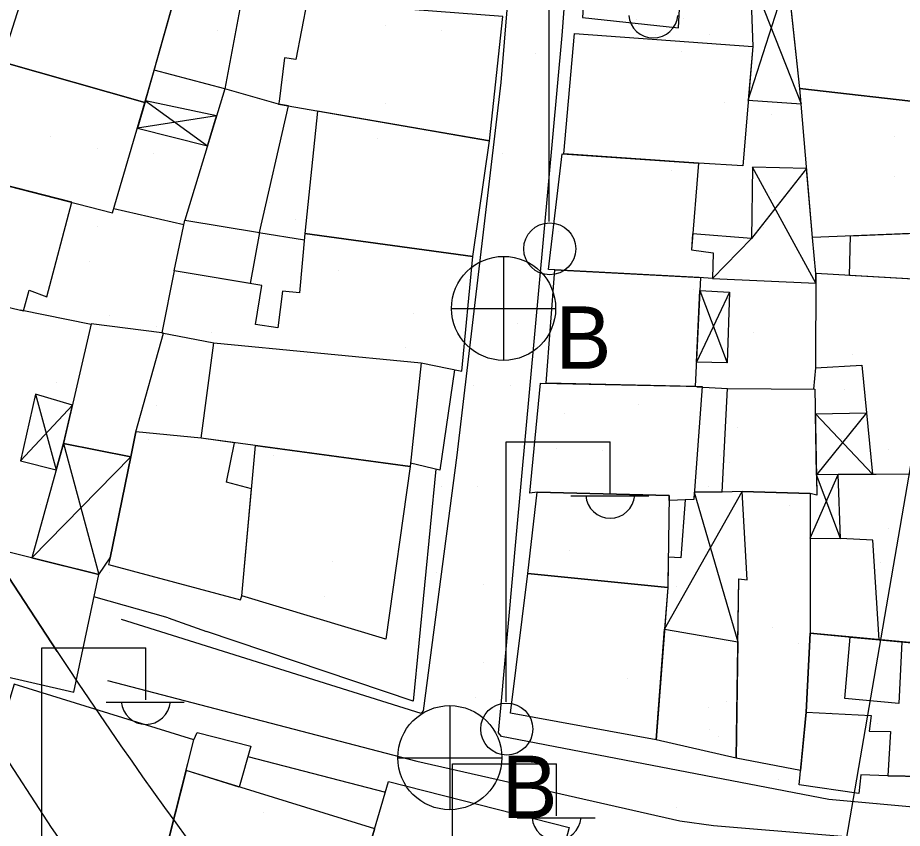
# Model space of a CAD drawing. Extents: x 417997 to 421451, y 4451742 to 4455216.
# Drawn here: x 420312.6 to 420372.1, y 4452281.5 to 4452336 of the extents above; entities that cross this region are included whole.
import ezdxf

# ---------------------------------------------------------------- set-up
doc = ezdxf.new("R2010")
doc.units = 0
for name, color, linetype in [('ADAKENARI', 7, 'Continuous'), ('B_Kapi', 7, 'Continuous'), ('B_Mesken', 7, 'Continuous'), ('B_Sundurma', 7, 'Continuous'), ('B_Teras', 7, 'Continuous'), ('Default', 7, 'Continuous'), ('KALDIRIM', 7, 'Continuous'), ('PL_AYA_PARK_DINLENME', 7, 'Continuous'), ('S_Elektrik_Diregi', 7, 'Continuous'), ('S_Rogar_Kapagi_Buski', 7, 'Continuous'), ('Sinir_Duvar_tek_tarafa_ait', 7, 'Continuous'), ('SN_3_DERECE_KAYNAK_KORUMA', 7, 'Continuous'), ('TR_PARKALANI', 7, 'Continuous'), ('Yol_Sose', 7, 'Continuous')]:
    doc.layers.add(name, color=color, linetype=linetype)

# ---------------------------------------------------------------- blocks, each defined once
blk = doc.blocks.new('POINT_DISPLAY')
at = {"layer": 'Default'}
blk.add_line((0, 0), (0, 0), dxfattribs=at)

msp = doc.modelspace()

# ---------------------------------------------------------------- linework, layer by layer
at = {"layer": 'ADAKENARI'}
msp.add_line((420315.273, 4452293.389), (420275.852, 4452353.52), dxfattribs=at)
msp.add_line((420315.273, 4452293.389), (420275.852, 4452353.52), dxfattribs=at)
msp.add_arc((420556.127, 4452451.293), 288, 213.24879, 229.4469, dxfattribs=at)
msp.add_arc((420556.127, 4452451.293), 288, 213.24879, 229.4469, dxfattribs=at)
at = {"layer": 'B_Kapi'}
msp.add_line((420322.725, 4452295.655), (420325.303, 4452294.743), dxfattribs=at)
at = {"layer": 'B_Mesken'}
for points in [[(420372.817, 4452342.012), (420373.032, 4452341.956), (420374.243, 4452330.254), (420365.218, 4452331.271), (420364.05, 4452342.104), (420364.043, 4452342.169), (420363.807, 4452344.365), (420372.559, 4452342.079)], [(420351.012, 4452342.242), (420350.596, 4452336.051), (420357.048, 4452335.37), (420357.416, 4452342.174), (420357.419, 4452342.239), (420357.445, 4452342.727), (420351.089, 4452343.385), (420351.017, 4452342.307)], [(420309.356, 4452342.068), (420307.123, 4452334.31), (420311.539, 4452333.084), (420321.167, 4452330.341), (420321.781, 4452332.507), (420323.389, 4452338.178), (420320.549, 4452338.901), (420313.922, 4452340.588)], [(420327.692, 4452337.371), (420326.538, 4452331.258), (420321.781, 4452332.507), (420323.389, 4452338.178)], [(420332.069, 4452337.181), (420331.322, 4452333.241), (420330.555, 4452333.348), (420330.193, 4452330.414), (420330.147, 4452330.223), (420344.352, 4452327.757), (420345.233, 4452336.132), (420336.058, 4452336.819)], [(420350.059, 4452334.976), (420362.05, 4452334.116), (420361.374, 4452326.069), (420358.395, 4452326.253), (420349.332, 4452326.881)], [(420307.123, 4452334.31), (420305.022, 4452326.508), (420318.987, 4452322.925), (420321.167, 4452330.341), (420311.539, 4452333.084)], [(420328.874, 4452321.592), (420330.831, 4452330.104), (420330.147, 4452330.223), (420326.538, 4452331.258), (420323.852, 4452322.426)], [(420375.982, 4452321.669), (420366.064, 4452321.26), (420365.218, 4452331.271), (420374.243, 4452330.254)], [(420332.784, 4452329.765), (420331.93, 4452321.513), (420343.222, 4452319.971), (420344.352, 4452327.757)], [(420301.087, 4452319.11), (420312.989, 4452316.312), (420313.37, 4452317.722), (420314.565, 4452317.27), (420316.239, 4452323.63), (420305.022, 4452326.508), (420303.092, 4452326.872)], [(420349.233, 4452326.887), (420358.395, 4452326.253), (420357.92, 4452320.427), (420359.389, 4452320.233), (420359.342, 4452318.488), (420358.451, 4452318.562), (420348.315, 4452319.099)], [(420323.125, 4452319.021), (420323.852, 4452322.426), (420328.874, 4452321.592), (420328.237, 4452318.155)], [(420331.93, 4452321.513), (420331.567, 4452317.537), (420330.42, 4452317.64), (420330.096, 4452315.178), (420328.608, 4452315.39), (420329.034, 4452318.021), (420323.125, 4452319.021), (420322.313, 4452314.832), (420325.797, 4452314.169), (420339.755, 4452312.812), (420342.477, 4452312.263), (420343.222, 4452319.971)], [(420375.299, 4452321.641), (420375.969, 4452318.279), (420368.561, 4452318.694), (420368.62, 4452321.365)], [(420348.15, 4452311.451), (420348.727, 4452319.077), (420358.533, 4452318.555), (420358.185, 4452311.236)], [(420366.288, 4452318.822), (420366.261, 4452312.492), (420369.385, 4452312.661), (420370.094, 4452305.33), (420378.074, 4452305.391), (420376.382, 4452318.256)], [(420317.552, 4452315.435), (420315.685, 4452307.394), (420320.213, 4452306.502), (420320.555, 4452308.186), (420322.411, 4452314.814), (420322.313, 4452314.832)], [(420339.755, 4452312.812), (420339.008, 4452305.846), (420324.955, 4452307.747), (420325.797, 4452314.169)], [(420347.55, 4452304.12), (420347.048, 4452304.058), (420347.78, 4452311.459), (420358.651, 4452311.226), (420358.076, 4452303.63), (420356.43, 4452303.563), (420356.435, 4452303.885)], [(420360.346, 4452311.095), (420366.229, 4452311.059), (420366.366, 4452303.923), (420365.908, 4452304.033), (420361.348, 4452304.155), (420359.983, 4452304.112)], [(420324.955, 4452307.747), (420320.552, 4452308.172), (420320.213, 4452306.502), (420318.831, 4452299.697), (420318.719, 4452299.244), (420327.598, 4452296.88), (420327.693, 4452297.141), (420328.336, 4452304.338), (420326.642, 4452304.8), (420327.187, 4452307.445), (420324.955, 4452307.747)], [(420337.362, 4452294.232), (420327.693, 4452297.141), (420328.597, 4452307.254), (420339.008, 4452305.846)], [(420367.793, 4452305.312), (420378.074, 4452305.391), (420379.135, 4452293.542), (420378.356, 4452293.456), (420370.558, 4452294.19), (420370.116, 4452300.896), (420367.948, 4452301.001)], [(420347.55, 4452304.12), (420356.435, 4452303.885), (420356.336, 4452297.715), (420346.914, 4452298.651)], [(420361.348, 4452304.155), (420365.908, 4452304.033), (420365.912, 4452294.627), (420365.652, 4452289.325), (420365.266, 4452285.401), (420360.928, 4452286.233), (420361.116, 4452298.283), (420361.677, 4452298.222)], [(420316.383, 4452290.667), (420318.067, 4452298.586), (420296.978, 4452303.798), (420294.919, 4452295.605)], [(420356.336, 4452297.715), (420355.557, 4452287.455), (420345.759, 4452289.241), (420346.914, 4452298.651)], [(420356.123, 4452294.908), (420361.05, 4452294.06), (420360.928, 4452286.233), (420355.557, 4452287.455)], [(420365.17, 4452284.421), (420365.652, 4452289.325), (420365.912, 4452294.627), (420370.558, 4452294.19), (420378.356, 4452293.456), (420378.134, 4452289.142), (420379.241, 4452289.195), (420378.761, 4452283.727), (420373.553, 4452284.456), (420373.495, 4452284.982), (420371.132, 4452285.037), (420369.309, 4452285.109), (420369.183, 4452283.852)], [(420312.373, 4452291.21), (420308.968, 4452279.922), (420321.611, 4452276.216), (420324.457, 4452287.449)], [(420328.288, 4452287.025), (420327.5, 4452284.282), (420323.934, 4452285.383), (420324.457, 4452287.449), (420324.683, 4452287.957)], [(420336.622, 4452281.467), (420323.934, 4452285.383), (420321.699, 4452276.565), (420334.089, 4452272.852)], [(420349.69, 4452281.561), (420346.534, 4452269.501), (420333.964, 4452272.427), (420337.559, 4452284.656)]]:
    msp.add_lwpolyline(points, close=True, dxfattribs=at)
at = {"layer": 'B_Sundurma'}
for p, q in [((420361.747, 4452330.505), (420364.403, 4452338.832)), ((420361.868, 4452338.94), (420365.304, 4452330.257)), ((420321.198, 4452330.449), (420325.37, 4452327.417)), ((420325.987, 4452329.445), (420320.658, 4452328.61)), ((420366.286, 4452318.193), (420362.041, 4452325.987)), ((420365.673, 4452325.893), (420361.975, 4452321.191)), ((420361.975, 4452321.191), (420359.342, 4452318.488)), ((420358.492, 4452317.683), (420360.32, 4452312.822)), ((420360.481, 4452317.582), (420358.263, 4452312.873)), ((420313.814, 4452310.711), (420315.193, 4452305.62)), ((420312.794, 4452306.237), (420316.283, 4452309.971)), ((420366.261, 4452309.383), (420370.094, 4452305.33)), ((420369.695, 4452309.461), (420366.34, 4452305.281)), ((420315.685, 4452307.394), (420318.067, 4452298.586)), ((420313.553, 4452299.702), (420320.213, 4452306.502)), ((420365.909, 4452301.027), (420367.793, 4452305.312)), ((420367.948, 4452301.001), (420366.34, 4452305.281)), ((420356.123, 4452294.908), (420361.348, 4452304.155)), ((420358.113, 4452304.11), (420361.05, 4452294.06))]:
    msp.add_line(p, q, dxfattribs=at)
for points in [[(420361.868, 4452338.94), (420362.05, 4452334.116), (420361.747, 4452330.505), (420365.304, 4452330.257), (420365.218, 4452331.271), (420364.403, 4452338.832)], [(420325.987, 4452329.445), (420321.198, 4452330.449), (420320.658, 4452328.61), (420325.37, 4452327.417)], [(420362.041, 4452325.987), (420361.975, 4452321.191), (420358.007, 4452321.497), (420357.92, 4452320.427), (420359.389, 4452320.233), (420359.342, 4452318.488), (420366.286, 4452318.193), (420366.288, 4452318.822), (420366.064, 4452321.26), (420365.673, 4452325.893)], [(420358.492, 4452317.683), (420360.481, 4452317.582), (420360.32, 4452312.822), (420358.263, 4452312.873)], [(420313.814, 4452310.711), (420312.794, 4452306.237), (420315.193, 4452305.62), (420315.685, 4452307.394), (420316.283, 4452309.971)], [(420366.261, 4452309.383), (420369.695, 4452309.461), (420370.094, 4452305.33), (420367.793, 4452305.312), (420366.34, 4452305.281)], [(420315.685, 4452307.394), (420313.553, 4452299.702), (420318.067, 4452298.586), (420318.831, 4452299.697), (420320.213, 4452306.502)], [(420365.909, 4452301.027), (420367.948, 4452301.001), (420367.793, 4452305.312), (420366.34, 4452305.281), (420366.366, 4452303.923), (420365.908, 4452304.033)], [(420359.983, 4452304.112), (420358.113, 4452304.11), (420358.076, 4452303.63), (420357.498, 4452303.606), (420357.207, 4452299.692), (420356.369, 4452299.738), (420356.336, 4452297.715), (420356.123, 4452294.908), (420361.05, 4452294.06), (420361.116, 4452298.283), (420361.677, 4452298.222), (420361.348, 4452304.155)]]:
    msp.add_lwpolyline(points, close=True, dxfattribs=at)
at = {"layer": 'B_Teras'}
for points in [[(420323.389, 4452338.178), (420321.167, 4452330.341), (420311.539, 4452333.084), (420313.922, 4452340.588)], [(420365.912, 4452294.627), (420365.652, 4452289.325), (420370.006, 4452289.094), (420369.888, 4452288.033), (420371.323, 4452288.015), (420371.132, 4452285.037), (420373.495, 4452284.982), (420373.553, 4452284.456), (420378.761, 4452283.727), (420379.241, 4452289.195), (420378.134, 4452289.142), (420378.356, 4452293.456)], [(420372.081, 4452294.046), (420371.865, 4452289.906), (420368.252, 4452290.243), (420368.604, 4452294.373)]]:
    msp.add_lwpolyline(points, close=True, dxfattribs=at)
at = {"layer": 'KALDIRIM'}
msp.add_line((420308.096, 4452291.97), (420314.851, 4452281.555), dxfattribs=at)
msp.add_line((420308.096, 4452291.97), (420314.851, 4452281.555), dxfattribs=at)
msp.add_arc((420556.127, 4452451.293), 295, 215.12639, 227.85001, dxfattribs=at)
msp.add_arc((420556.127, 4452451.293), 295, 215.12639, 227.85001, dxfattribs=at)
at = {"layer": 'PL_AYA_PARK_DINLENME'}
msp.add_line((420275.852, 4452353.52), (420315.273, 4452293.389), dxfattribs=at)
msp.add_line((420275.852, 4452353.52), (420315.273, 4452293.389), dxfattribs=at)
msp.add_arc((420556.127, 4452451.293), 288, 213.24879, 229.4469, dxfattribs=at)
msp.add_arc((420556.127, 4452451.293), 288, 213.24879, 229.4469, dxfattribs=at)
at = {"layer": 'S_Elektrik_Diregi'}
for p, q in [((420348.358, 4452322.328), (420348.358, 4452339.828)), ((420345.464, 4452290.016), (420345.464, 4452307.516)), ((420345.464, 4452307.516), (420352.464, 4452307.516)), ((420352.464, 4452304.016), (420352.464, 4452307.516)), ((420349.804, 4452303.876), (420355.054, 4452303.876)), ((420314.222, 4452276.138), (420314.222, 4452293.638)), ((420314.222, 4452293.638), (420321.222, 4452293.638)), ((420321.222, 4452290.138), (420321.222, 4452293.638)), ((420318.562, 4452289.998), (420323.812, 4452289.998)), ((420341.852, 4452268.343), (420341.852, 4452285.843)), ((420341.852, 4452285.843), (420348.852, 4452285.843)), ((420348.852, 4452282.343), (420348.852, 4452285.843)), ((420346.192, 4452282.203), (420351.442, 4452282.203))]:
    msp.add_line(p, q, dxfattribs=at)
for centre in [(420348.394, 4452320.493), (420345.5, 4452288.181)]:
    msp.add_circle(centre, 1.75, dxfattribs=at)
for centre in [(420355.359, 4452336.341), (420352.464, 4452304.029), (420321.222, 4452290.151), (420348.853, 4452282.356)]:
    msp.add_arc(centre, 1.658, 184.83843, 355.14641, dxfattribs=at)
at = {"layer": 'S_Rogar_Kapagi_Buski'}
for p, q in [((420345.291, 4452319.986), (420345.291, 4452312.986)), ((420341.791, 4452316.486), (420348.791, 4452316.486)), ((420341.671, 4452289.755), (420341.671, 4452282.755)), ((420338.171, 4452286.255), (420345.171, 4452286.255))]:
    msp.add_line(p, q, dxfattribs=at)
for centre in [(420345.291, 4452316.486), (420341.671, 4452286.255)]:
    msp.add_circle(centre, 3.5, dxfattribs=at)
at = {"layer": 'Sinir_Duvar_tek_tarafa_ait'}
msp.add_line((420322.725, 4452295.655), (420317.73, 4452297.066), dxfattribs=at)
for points in [[(420323.784, 4452322.106), (420319.064, 4452323.188)], [(420328.823, 4452321.6), (420331.892, 4452321.098)], [(420317.542, 4452315.392), (420312.788, 4452316.359)], [(420341.993, 4452312.36), (420341.003, 4452305.608), (420339.032, 4452306.073)], [(420366.261, 4452312.492), (420366.132, 4452311.059)], [(420360.345, 4452311.072), (420358.284, 4452311.175)], [(420340.732, 4452305.672), (420339.211, 4452290.065), (420325.303, 4452294.743)], [(420328.092, 4452286.342), (420337.345, 4452283.928)]]:
    msp.add_lwpolyline(points, dxfattribs=at)
at = {"layer": 'SN_3_DERECE_KAYNAK_KORUMA'}
msp.add_line((420364.567, 4452258.765), (420388.136, 4452395.871), dxfattribs=at)
msp.add_line((420364.567, 4452258.765), (420388.136, 4452395.871), dxfattribs=at)
at = {"layer": 'Yol_Sose'}
for points in [[(420345.986, 4452342.294), (420345.098, 4452331.692), (420342.148, 4452306.615), (420339.885, 4452289.41), (420339.769, 4452289.276), (420339.739, 4452289.221), (420319.585, 4452295.562)], [(420373.376, 4452342.006), (420373.64, 4452338.212), (420377.797, 4452309.861), (420380.209, 4452287.344), (420380.023, 4452285.355), (420379.841, 4452283.506), (420379.767, 4452282.289), (420367.175, 4452283.452), (420345.14, 4452287.677), (420344.955, 4452287.934), (420345.102, 4452289.591), (420346.156, 4452301.273), (420349.237, 4452334.854), (420349.79, 4452342.254)], [(420318.641, 4452291.447), (420339.465, 4452286.025), (420357.143, 4452281.999), (420359.411, 4452281.699), (420383.422, 4452279.693), (420386.253, 4452279.5), (420388.567, 4452279.229), (420395.558, 4452278.089), (420403.7, 4452276.202), (420405.723, 4452275.464), (420408.321, 4452274.02), (420412.391, 4452270.241), (420412.775, 4452269.538), (420412.999, 4452268.293), (420408.326, 4452254.173), (420407.963, 4452253.768), (420407.294, 4452253.546), (420406.244, 4452253.495), (420389.156, 4452258.024), (420357.622, 4452266.193), (420319.745, 4452276.849), (420288.962, 4452285.616)]]:
    msp.add_lwpolyline(points, dxfattribs=at)

# ---------------------------------------------------------------- block references
at = {"layer": 'TR_PARKALANI', "xscale": 0.1, "yscale": 0.10000000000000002}
for p in [(420337.331, 4452335.541), (420337.331, 4452335.541), (420354.201, 4452335.903), (420354.201, 4452335.903), (420357.388, 4452336.019), (420357.388, 4452336.019), (420326.049, 4452335.165), (420326.049, 4452335.165), (420341.084, 4452335.204), (420341.084, 4452335.204), (420355.508, 4452334.891), (420355.508, 4452334.891), (420359.134, 4452334.905), (420359.134, 4452334.905), (420357.254, 4452333.777), (420357.254, 4452333.777), (420347.431, 4452333.646), (420347.431, 4452333.646), (420330.665, 4452331.812), (420330.665, 4452331.812), (420362.007, 4452331.44), (420362.007, 4452331.44), (420366.015, 4452331.436), (420366.015, 4452331.436), (420337.331, 4452330.276), (420337.331, 4452330.276), (420360.127, 4452330.311), (420360.127, 4452330.311), (420363.28, 4452329.524), (420363.28, 4452329.524), (420314.81, 4452328.055), (420314.81, 4452328.055), (420336.804, 4452327.939), (420336.804, 4452327.939), (420371.553, 4452328.02), (420371.553, 4452328.02), (420317.964, 4452327.268), (420317.964, 4452327.268), (420321.717, 4452326.93), (420321.717, 4452326.93), (420345.229, 4452326.892), (420345.229, 4452326.892), (420356.614, 4452325.795), (420356.614, 4452325.795), (420371.553, 4452325.388), (420371.553, 4452325.388), (420363.28, 4452324.259), (420363.28, 4452324.259), (420329.559, 4452323.609), (420329.559, 4452323.609), (420331.305, 4452322.495), (420331.305, 4452322.495), (420317.964, 4452322.003), (420317.964, 4452322.003), (420362.753, 4452321.922), (420362.753, 4452321.922), (420348.95, 4452321.634), (420348.95, 4452321.634), (420358.579, 4452320.123), (420358.579, 4452320.123), (420317.436, 4452319.666), (420317.436, 4452319.666), (420365.58, 4452319.405), (420365.58, 4452319.405), (420334.178, 4452319.029), (420334.178, 4452319.029), (420368.733, 4452318.618), (420368.733, 4452318.618), (420358.052, 4452317.785), (420358.052, 4452317.785), (420318.759, 4452316.021), (420318.759, 4452316.021), (420339.212, 4452316.174), (420339.212, 4452316.174), (420321.913, 4452315.234), (420321.913, 4452315.234), (420346.212, 4452315.457), (420346.212, 4452315.457), (420325.665, 4452314.896), (420325.665, 4452314.896), (420349.365, 4452314.67), (420349.365, 4452314.67), (420362.067, 4452314.889), (420362.067, 4452314.889), (420338.684, 4452313.837), (420338.684, 4452313.837), (420332.013, 4452313.339), (420332.013, 4452313.339), (420368.733, 4452313.353), (420368.733, 4452313.353), (420315.246, 4452311.504), (420315.246, 4452311.504), (420343.295, 4452311.27), (420343.295, 4452311.27), (420345.739, 4452311.27), (420345.739, 4452311.27), (420342.699, 4452310.94), (420342.699, 4452310.94), (420368.205, 4452311.016), (420368.205, 4452311.016), (420321.913, 4452309.969), (420321.913, 4452309.969), (420354.357, 4452310), (420354.357, 4452310), (420349.365, 4452309.405), (420349.365, 4452309.405), (420361.024, 4452308.464), (420361.024, 4452308.464), (420321.385, 4452307.631), (420321.385, 4452307.631), (420368.024, 4452307.747), (420368.024, 4452307.747), (420348.838, 4452307.067), (420348.838, 4452307.067), (420351.944, 4452306.946), (420351.944, 4452306.946), (420371.177, 4452306.96), (420371.177, 4452306.96), (420329.81, 4452306.584), (420329.81, 4452306.584), (420359.895, 4452306.584), (420359.895, 4452306.584), (420360.496, 4452306.127), (420360.496, 4452306.127), (420341.092, 4452304.516), (420341.092, 4452304.516), (420343.536, 4452304.516), (420343.536, 4452304.516), (420359.089, 4452304.501), (420359.089, 4452304.501), (420314.14, 4452303.302), (420314.14, 4452303.302), (420364.511, 4452303.231), (420364.511, 4452303.231), (420315.886, 4452302.187), (420315.886, 4452302.187), (420371.177, 4452301.695), (420371.177, 4452301.695), (420349.742, 4452300.191), (420349.742, 4452300.191), (420333.759, 4452299.439), (420333.759, 4452299.439), (420370.65, 4452299.358), (420370.65, 4452299.358), (420318.759, 4452298.722), (420318.759, 4452298.722), (420340.759, 4452298.722), (420340.759, 4452298.722), (420343.912, 4452297.935), (420343.912, 4452297.935), (420356.887, 4452297.747), (420356.887, 4452297.747), (420333.231, 4452297.101), (420333.231, 4452297.101), (420363.405, 4452295.028), (420363.405, 4452295.028), (420337.246, 4452294.205), (420337.246, 4452294.205), (420365.151, 4452293.913), (420365.151, 4452293.913), (420328.306, 4452292.67), (420328.306, 4452292.67), (420343.912, 4452292.67), (420343.912, 4452292.67), (420353.605, 4452291.573), (420353.605, 4452291.573), (420343.385, 4452290.332), (420343.385, 4452290.332), (420368.024, 4452290.448), (420368.024, 4452290.448), (420359.089, 4452289.647), (420359.089, 4452289.647), (420360.271, 4452290.037), (420360.271, 4452290.037), (420367.272, 4452289.32), (420367.272, 4452289.32), (420370.425, 4452288.533), (420370.425, 4452288.533), (420359.143, 4452288.157), (420359.143, 4452288.157), (420359.744, 4452287.7), (420359.744, 4452287.7), (420363.759, 4452284.804), (420363.759, 4452284.804), (420370.425, 4452283.268), (420370.425, 4452283.268), (420329.161, 4452282.547), (420329.161, 4452282.547), (420356.887, 4452282.892), (420356.887, 4452282.892)]:
    msp.add_blockref('POINT_DISPLAY', p, dxfattribs=at)

# ---------------------------------------------------------------- texts
at = {"layer": 'S_Rogar_Kapagi_Buski'}
for p in [(420348.791, 4452312.421), (420345.171, 4452282.191)]:
    msp.add_text('B', height=4.2, dxfattribs=at).set_placement(p)

doc.saveas('drawing.dxf')
